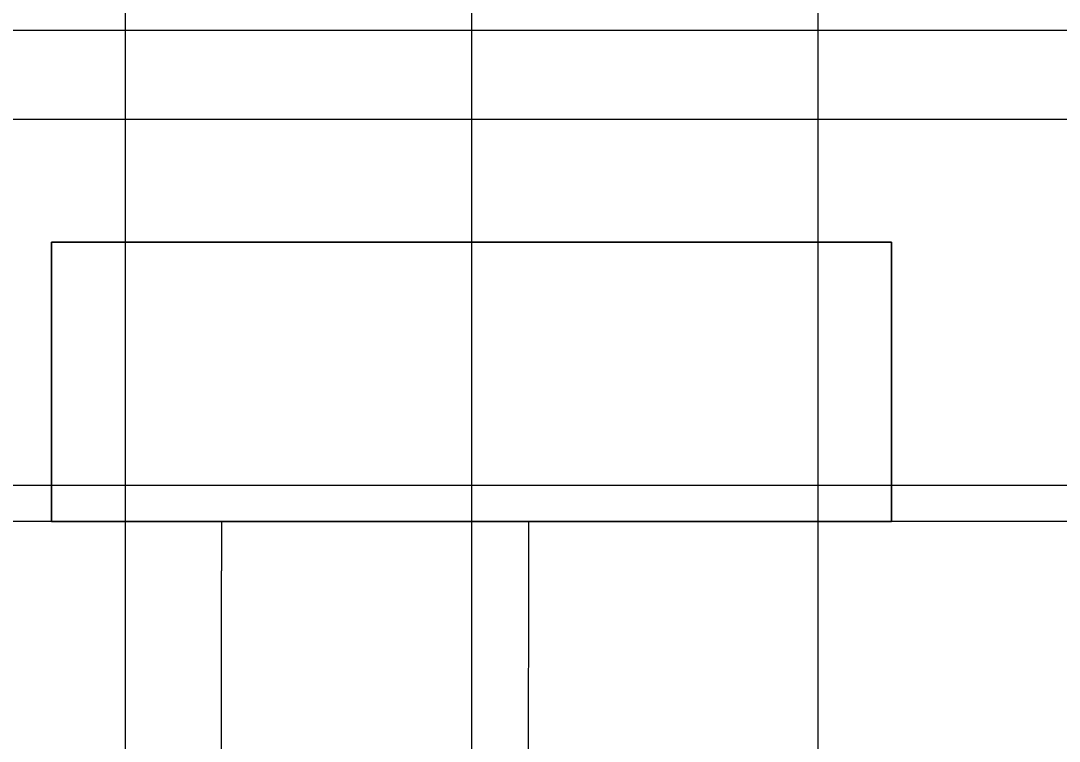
# Model space of a CAD drawing. Extents: x -264222 to -263592, y -1242345 to -1242048.
# Drawn here: x -263871.58 to -263850.59, y -1242239.2 to -1242224.63 of the extents above; entities that cross this region are included whole.
import ezdxf

# ---------------------------------------------------------------- set-up
doc = ezdxf.new("R2010")
doc.units = 0
doc.layers.add('HESCON_OSI_STAVBY_KFA', color=7, linetype='Continuous')
doc.layers.add('KFA_2D_SITUACIA_DSP', color=7, linetype='Continuous')

msp = doc.modelspace()

# ---------------------------------------------------------------- linework, layer by layer
at = {"layer": 'HESCON_OSI_STAVBY_KFA'}
for p, q in [((-263869.468, -1242083.237), (-263869.468, -1242246.707)), ((-263862.468, -1242083.237), (-263862.468, -1242246.707)), ((-263855.468, -1242083.237), (-263855.468, -1242246.707)), ((-263792.653, -1242224.832), (-263911.523, -1242224.832)), ((-263792.653, -1242226.632), (-263911.523, -1242226.632)), ((-263792.653, -1242234.032), (-263911.523, -1242234.032))]:
    msp.add_line(p, q, dxfattribs=at)
at = {"layer": 'KFA_2D_SITUACIA_DSP'}
for p, q in [((-263870.955, -1242229.107), (-263870.955, -1242234.757)), ((-263853.98, -1242229.107), (-263870.955, -1242229.107)), ((-263853.98, -1242234.757), (-263853.98, -1242229.107)), ((-263870.955, -1242234.757), (-263853.98, -1242234.757)), ((-263867.518, -1242234.757), (-263867.518, -1242235.757)), ((-263861.318, -1242234.757), (-263861.318, -1242235.757)), ((-263867.518, -1242249.39), (-263867.518, -1242235.757)), ((-263861.318, -1242235.757), (-263861.321, -1242251.015))]:
    msp.add_line(p, q, dxfattribs=at)
msp.add_lwpolyline([(-263870.955, -1242234.757), (-263870.955, -1242229.107), (-263853.98, -1242229.107), (-263853.98, -1242234.757)], close=True, dxfattribs=at)
msp.add_lwpolyline([(-263807.942, -1242230.956), (-263811.512, -1242234.526), (-263812.068, -1242234.757), (-263891.868, -1242234.757), (-263892.424, -1242234.526), (-263895.994, -1242230.956)], dxfattribs=at)

doc.saveas('drawing.dxf')
